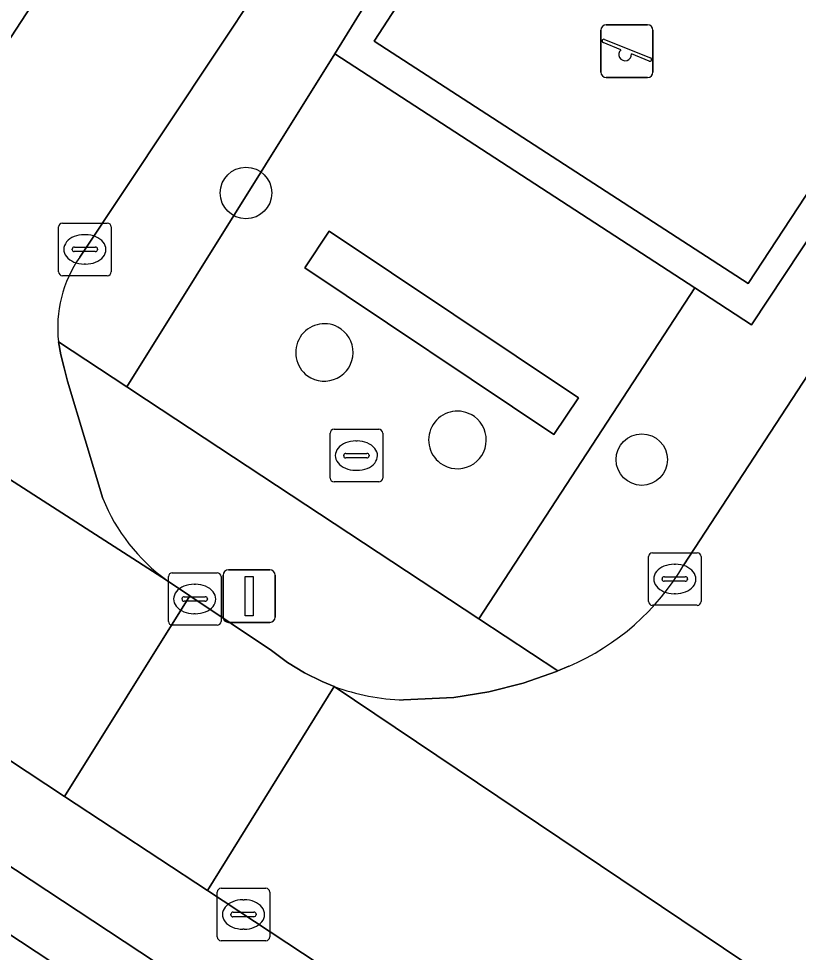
# Model space of a CAD drawing. Extents: x 159279 to 160377, y 384531 to 385888.
# Drawn here: x 160026.34 to 160041.17, y 384660.94 to 384678.69 of the extents above; entities that cross this region are included whole.
import ezdxf

# ---------------------------------------------------------------- set-up
doc = ezdxf.new("R2010")
doc.units = 0
for name, color, linetype in [('IMGEO_Boom', 7, 'Continuous'), ('IMGEO_Brandkraan', 7, 'Continuous'), ('IMGEO_Erf', 7, 'Continuous'), ('IMGEO_Groenvoorziening', 7, 'Continuous'), ('IMGEO_Haag', 7, 'Continuous'), ('IMGEO_Hek', 7, 'Continuous'), ('IMGEO_Kolk', 7, 'Continuous'), ('IMGEO_Lichtmast', 7, 'Continuous'), ('IMGEO_Parkeervlak_open', 7, 'Continuous'), ('IMGEO_Rijbaan_lokaal_open', 7, 'Continuous'), ('IMGEO_Speelvoorziening', 7, 'Continuous'), ('IMGEO_Terreindeel_open', 7, 'Continuous'), ('IMGEO_Voetpad_open', 7, 'Continuous')]:
    doc.layers.add(name, color=color, linetype=linetype)

msp = doc.modelspace()

# ---------------------------------------------------------------- linework, layer by layer
at = {"layer": 'IMGEO_Boom'}
for centre in [(160030.663, 384675.378), (160038.19, 384670.309)]:
    msp.add_circle(centre, 0.489, dxfattribs=at)
at = {"layer": 'IMGEO_Brandkraan'}
for p, q in [((160032.337, 384670.885), (160033.189, 384670.885)), ((160032.262, 384669.959), (160032.262, 384670.811)), ((160033.263, 384670.811), (160033.263, 384669.959)), ((160032.75, 384670.665), (160032.775, 384670.665)), ((160032.521, 384670.379), (160032.521, 384670.391)), ((160032.959, 384670.342), (160032.561, 384670.342)), ((160032.564, 384670.428), (160032.962, 384670.428)), ((160033.005, 384670.391), (160033.005, 384670.379)), ((160032.773, 384670.105), (160032.748, 384670.105)), ((160033.189, 384669.885), (160032.337, 384669.885))]:
    msp.add_line(p, q, dxfattribs=at)
for points in [[(160032.337, 384670.885), (160033.189, 384670.885)], [(160032.262, 384669.959), (160032.262, 384670.811)], [(160033.263, 384670.811), (160033.263, 384669.959)], [(160033.189, 384669.885), (160032.337, 384669.885)]]:
    msp.add_lwpolyline(points, dxfattribs=at)
for centre, radius, start, end in [((160032.339, 384670.809), 0.0765, 91.552, 178.448), ((160032.339, 384670.809), 0.0765, 91.552, 178.448), ((160033.187, 384670.809), 0.0765, 1.552, 88.448), ((160033.187, 384670.809), 0.0765, 1.552, 88.448), ((160032.561, 384670.388), 0.0403, 85.8775, 175.7526), ((160032.558, 384670.378), 0.0366, 178.938, 274.7102), ((160032.962, 384670.385), 0.043, 264.8664, 352.4533), ((160032.966, 384670.39), 0.0386, 1.7309, 96.639), ((160032.339, 384669.961), 0.0765, 181.552, 268.448), ((160032.339, 384669.961), 0.0765, 181.552, 268.448), ((160033.187, 384669.961), 0.0765, 271.552, 358.448), ((160033.187, 384669.961), 0.0765, 271.552, 358.448)]:
    msp.add_arc(centre, radius, start, end, dxfattribs=at)
for centre, major_axis, ratio, start_param, end_param in [((160032.749, 384670.385), (-0.387, 0.002), 0.722429, 4.712389, 7.853982), ((160032.774, 384670.385), (-0.39, 0.002), 0.717154, 1.570796, 4.712389)]:
    msp.add_ellipse(centre, major_axis=major_axis, ratio=ratio, start_param=start_param, end_param=end_param, dxfattribs=at)
at = {"layer": 'IMGEO_Erf'}
msp.add_lwpolyline([(160053.803, 384641.254), (160052.896, 384642.928), (160052.745, 384643.237), (160052.567, 384643.531), (160052.363, 384643.808), (160052.136, 384644.066), (160051.886, 384644.302), (160051.616, 384644.515), (160051.328, 384644.703), (160051.229, 384644.76), (160005.069, 384675.189)], dxfattribs=at)
at = {"layer": 'IMGEO_Groenvoorziening'}
for points in [[(160044.661, 384700.228), (160033.505, 384683.188), (160027.501, 384674.16)], [(160055.902, 384695.601), (160052.285, 384698.035), (160051.668, 384696.998), (160051.492, 384696.733), (160054.606, 384694.504), (160040.278, 384672.872), (160039.199, 384673.573), (160035.094, 384667.279), (160036.592, 384666.292), (160036.806, 384666.382)], [(160038.989, 384668.307), (160055.341, 384693.333)], [(160027.097, 384672.55), (160028.395, 384671.695), (160032.35, 384678.026), (160034.326, 384681.227)]]:
    msp.add_lwpolyline(points, dxfattribs=at)
for points in [[(160048.866, 384693.271), (160049.107, 384693.65), (160048.985, 384693.728), (160048.916, 384693.623), (160048.278, 384692.664), (160051.453, 384690.78), (160040.213, 384673.657), (160033.098, 384678.263), (160034.8, 384680.882), (160034.326, 384681.227), (160032.35, 384678.026), (160039.199, 384673.573), (160040.278, 384672.872), (160054.606, 384694.504), (160051.492, 384696.733), (160051.192, 384696.283), (160053.883, 384694.482), (160051.82, 384691.339), (160051.684, 384691.435)], [(160032.35, 384678.026), (160028.395, 384671.695), (160028.772, 384671.446), (160035.094, 384667.279), (160039.199, 384673.573)], [(160036.986, 384671.481), (160032.246, 384674.65), (160031.78, 384673.952), (160036.52, 384670.784)], [(160036.986, 384671.481), (160036.52, 384670.784), (160031.78, 384673.952), (160032.246, 384674.65)]]:
    msp.add_lwpolyline(points, close=True, dxfattribs=at)
for centre, radius, start, end in [((160029.429, 384672.82), 2.348, 145.2125, 186.6146), ((160032.156, 384672.345), 0.548, 62.1605, 233.8065), ((160032.152, 384672.347), 0.547, 234.3084, 61.6586), ((160034.683, 384670.684), 0.547, 61.6991, 233.6563), ((160034.685, 384670.683), 0.548, 233.4335, 61.9219), ((160034.97, 384670.665), 4.66, 293.2084, 329.6042)]:
    msp.add_arc(centre, radius, start, end, dxfattribs=at)
at = {"layer": 'IMGEO_Haag'}
for points in [[(160048.866, 384693.271), (160049.107, 384693.65), (160048.985, 384693.728), (160048.916, 384693.623), (160048.278, 384692.664), (160051.453, 384690.78), (160040.213, 384673.657), (160033.098, 384678.263), (160034.8, 384680.882), (160034.326, 384681.227), (160032.35, 384678.026), (160039.199, 384673.573), (160040.278, 384672.872), (160054.606, 384694.504), (160051.492, 384696.733), (160051.192, 384696.283), (160053.883, 384694.482), (160051.82, 384691.339), (160051.684, 384691.435)], [(160036.986, 384671.481), (160032.246, 384674.65), (160031.78, 384673.952), (160036.52, 384670.784)]]:
    msp.add_lwpolyline(points, close=True, dxfattribs=at)
at = {"layer": 'IMGEO_Hek'}
msp.add_lwpolyline([(160051.453, 384690.78), (160040.213, 384673.657), (160033.098, 384678.263), (160034.8, 384680.882), (160036.061, 384682.822), (160044.27, 384695.449)], dxfattribs=at)
at = {"layer": 'IMGEO_Kolk'}
for p, q in [((160027.173, 384674.806), (160028.025, 384674.806)), ((160027.098, 384673.88), (160027.098, 384674.732)), ((160028.099, 384674.732), (160028.099, 384673.88)), ((160027.586, 384674.586), (160027.611, 384674.586)), ((160027.357, 384674.3), (160027.357, 384674.312)), ((160027.795, 384674.263), (160027.397, 384674.263)), ((160027.4, 384674.349), (160027.798, 384674.349)), ((160027.841, 384674.312), (160027.841, 384674.3)), ((160027.609, 384674.026), (160027.584, 384674.026)), ((160028.025, 384673.806), (160027.173, 384673.806)), ((160038.318, 384667.613), (160038.318, 384668.465)), ((160038.393, 384668.539), (160039.245, 384668.539)), ((160039.319, 384668.465), (160039.319, 384667.613)), ((160038.806, 384668.319), (160038.831, 384668.319)), ((160029.187, 384667.233), (160029.187, 384668.085)), ((160029.262, 384668.159), (160030.114, 384668.159)), ((160030.188, 384668.085), (160030.188, 384667.233)), ((160038.577, 384668.033), (160038.577, 384668.045)), ((160038.62, 384668.082), (160039.018, 384668.082)), ((160039.061, 384668.045), (160039.061, 384668.033)), ((160029.675, 384667.939), (160029.7, 384667.939)), ((160039.015, 384667.996), (160038.617, 384667.996)), ((160029.489, 384667.702), (160029.887, 384667.702)), ((160038.829, 384667.759), (160038.804, 384667.759)), ((160029.446, 384667.653), (160029.446, 384667.665)), ((160029.884, 384667.616), (160029.486, 384667.616)), ((160029.93, 384667.665), (160029.93, 384667.653)), ((160039.245, 384667.539), (160038.393, 384667.539)), ((160029.698, 384667.379), (160029.673, 384667.379)), ((160030.114, 384667.159), (160029.262, 384667.159)), ((160030.115, 384661.235), (160030.115, 384662.087)), ((160030.19, 384662.161), (160031.042, 384662.161)), ((160031.116, 384662.087), (160031.116, 384661.235)), ((160030.603, 384661.941), (160030.628, 384661.941)), ((160030.374, 384661.655), (160030.374, 384661.667)), ((160030.417, 384661.704), (160030.815, 384661.704)), ((160030.858, 384661.667), (160030.858, 384661.655)), ((160030.812, 384661.618), (160030.414, 384661.618)), ((160030.626, 384661.381), (160030.601, 384661.381)), ((160031.042, 384661.161), (160030.19, 384661.161))]:
    msp.add_line(p, q, dxfattribs=at)
for points in [[(160027.173, 384674.806), (160028.025, 384674.806)], [(160027.098, 384673.88), (160027.098, 384674.732)], [(160028.099, 384674.732), (160028.099, 384673.88)], [(160028.025, 384673.806), (160027.173, 384673.806)], [(160038.318, 384667.613), (160038.318, 384668.465)], [(160038.393, 384668.539), (160039.245, 384668.539)], [(160039.319, 384668.465), (160039.319, 384667.613)], [(160029.187, 384667.233), (160029.187, 384668.085)], [(160029.262, 384668.159), (160030.114, 384668.159)], [(160030.188, 384668.085), (160030.188, 384667.233)], [(160039.245, 384667.539), (160038.393, 384667.539)], [(160030.114, 384667.159), (160029.262, 384667.159)], [(160030.115, 384661.235), (160030.115, 384662.087)], [(160030.19, 384662.161), (160031.042, 384662.161)], [(160031.116, 384662.087), (160031.116, 384661.235)], [(160031.042, 384661.161), (160030.19, 384661.161)]]:
    msp.add_lwpolyline(points, dxfattribs=at)
for centre, radius, start, end in [((160027.175, 384674.73), 0.0765, 91.552, 178.448), ((160027.175, 384674.73), 0.0765, 91.552, 178.448), ((160028.023, 384674.73), 0.0765, 1.552, 88.448), ((160028.023, 384674.73), 0.0765, 1.552, 88.448), ((160027.397, 384674.309), 0.0403, 85.8775, 175.7526), ((160027.394, 384674.299), 0.0366, 178.938, 274.7102), ((160027.798, 384674.306), 0.043, 264.8664, 352.4533), ((160027.802, 384674.311), 0.0386, 1.7309, 96.639), ((160027.175, 384673.882), 0.0765, 181.552, 268.448), ((160027.175, 384673.882), 0.0765, 181.552, 268.448), ((160028.023, 384673.882), 0.0765, 271.552, 358.448), ((160028.023, 384673.882), 0.0765, 271.552, 358.448), ((160038.395, 384668.463), 0.0765, 91.552, 178.448), ((160038.395, 384668.463), 0.0765, 91.552, 178.448), ((160039.243, 384668.463), 0.0765, 1.552, 88.448), ((160039.243, 384668.463), 0.0765, 1.552, 88.448), ((160029.264, 384668.083), 0.0765, 91.552, 178.448), ((160029.264, 384668.083), 0.0765, 91.552, 178.448), ((160030.112, 384668.083), 0.0765, 1.552, 88.448), ((160030.112, 384668.083), 0.0765, 1.552, 88.448), ((160038.617, 384668.042), 0.0403, 85.8775, 175.7526), ((160038.614, 384668.032), 0.0366, 178.938, 274.7102), ((160039.018, 384668.039), 0.043, 264.8664, 352.4533), ((160039.022, 384668.044), 0.0386, 1.7309, 96.639), ((160029.486, 384667.662), 0.0403, 85.8775, 175.7526), ((160029.891, 384667.664), 0.0386, 1.7309, 96.639), ((160029.483, 384667.652), 0.0366, 178.938, 274.7102), ((160029.887, 384667.659), 0.043, 264.8664, 352.4533), ((160038.395, 384667.615), 0.0765, 181.552, 268.448), ((160038.395, 384667.615), 0.0765, 181.552, 268.448), ((160039.243, 384667.615), 0.0765, 271.552, 358.448), ((160039.243, 384667.615), 0.0765, 271.552, 358.448), ((160029.264, 384667.235), 0.0765, 181.552, 268.448), ((160029.264, 384667.235), 0.0765, 181.552, 268.448), ((160030.112, 384667.235), 0.0765, 271.552, 358.448), ((160030.112, 384667.235), 0.0765, 271.552, 358.448), ((160030.192, 384662.085), 0.0765, 91.552, 178.448), ((160030.192, 384662.085), 0.0765, 91.552, 178.448), ((160031.04, 384662.085), 0.0765, 1.552, 88.448), ((160031.04, 384662.085), 0.0765, 1.552, 88.448), ((160030.414, 384661.664), 0.0403, 85.8775, 175.7526), ((160030.411, 384661.654), 0.0366, 178.938, 274.7102), ((160030.815, 384661.661), 0.043, 264.8664, 352.4533), ((160030.819, 384661.666), 0.0386, 1.7309, 96.639), ((160030.192, 384661.237), 0.0765, 181.552, 268.448), ((160030.192, 384661.237), 0.0765, 181.552, 268.448), ((160031.04, 384661.237), 0.0765, 271.552, 358.448), ((160031.04, 384661.237), 0.0765, 271.552, 358.448)]:
    msp.add_arc(centre, radius, start, end, dxfattribs=at)
for centre, major_axis, ratio, start_param, end_param in [((160027.585, 384674.306), (-0.387, 0.002), 0.722429, 4.712389, 7.853982), ((160027.61, 384674.306), (-0.39, 0.002), 0.717154, 1.570796, 4.712389), ((160038.805, 384668.039), (-0.387, 0.002), 0.722429, 4.712389, 7.853982), ((160038.83, 384668.039), (-0.39, 0.002), 0.717154, 1.570796, 4.712389), ((160029.674, 384667.659), (-0.387, 0.002), 0.722429, 4.712389, 7.853982), ((160029.699, 384667.659), (-0.39, 0.002), 0.717154, 1.570796, 4.712389), ((160030.602, 384661.661), (-0.387, 0.002), 0.722429, 4.712389, 7.853982), ((160030.627, 384661.661), (-0.39, 0.002), 0.717154, 1.570796, 4.712389)]:
    msp.add_ellipse(centre, major_axis=major_axis, ratio=ratio, start_param=start_param, end_param=end_param, dxfattribs=at)
at = {"layer": 'IMGEO_Lichtmast'}
for p, q in [((160030.328, 384668.214), (160031.118, 384668.214)), ((160031.118, 384668.214), (160030.328, 384668.214)), ((160030.228, 384667.314), (160030.228, 384668.114)), ((160030.228, 384668.114), (160030.228, 384667.314)), ((160031.218, 384668.114), (160031.218, 384667.314)), ((160031.218, 384667.314), (160031.218, 384668.114)), ((160031.118, 384667.214), (160030.328, 384667.214)), ((160030.328, 384667.214), (160031.118, 384667.214))]:
    msp.add_line(p, q, dxfattribs=at)
msp.add_lwpolyline([(160030.648, 384668.089), (160030.798, 384668.089), (160030.798, 384667.339), (160030.648, 384667.339), (160030.648, 384668.089)], dxfattribs=at)
for centre, start, end in [((160030.328, 384668.114), 90, 180), ((160030.328, 384668.114), 90, 180), ((160031.118, 384668.114), 0, 90), ((160031.118, 384668.114), 360, 90), ((160030.328, 384667.314), 180, 270), ((160030.328, 384667.314), 180, 270), ((160031.118, 384667.314), 270, 0), ((160031.118, 384667.314), 270, 0)]:
    msp.add_arc(centre, 0.1, start, end, dxfattribs=at)
at = {"layer": 'IMGEO_Parkeervlak_open'}
for points in [[(160039.127, 384701.512), (160032.944, 384692.007), (160024.575, 384679.243), (160024.511, 384679.136), (160024.457, 384679.024), (160024.413, 384678.908), (160024.38, 384678.788), (160024.358, 384678.665), (160024.347, 384678.541), (160024.346, 384678.417), (160024.357, 384678.293), (160024.36, 384678.273), (160024.521, 384677.167), (160024.523, 384677.151), (160024.548, 384676.884), (160024.549, 384676.615), (160024.526, 384676.347), (160024.479, 384676.083), (160024.409, 384675.823), (160024.316, 384675.571), (160024.201, 384675.328), (160024.064, 384675.097), (160041.908, 384702.4)], [(160041.033, 384654.799), (160029.93, 384662.115), (160027.213, 384663.905), (160020.438, 384668.369)], [(160019.513, 384666.963), (160040.111, 384653.391)]]:
    msp.add_lwpolyline(points, dxfattribs=at)
at = {"layer": 'IMGEO_Rijbaan_lokaal_open'}
for points in [[(160041.908, 384702.4), (160024.064, 384675.097), (160023.959, 384674.937), (160023.857, 384674.829), (160023.745, 384674.732)], [(160027.501, 384674.16), (160033.505, 384683.188), (160044.661, 384700.228)], [(160055.341, 384693.333), (160038.989, 384668.307)], [(160006.609, 384677.454), (160008.425, 384676.261), (160020.438, 384668.369), (160027.213, 384663.905), (160029.594, 384667.722), (160029.154, 384668.017), (160017.665, 384675.401), (160017.548, 384675.592), (160007.173, 384682.483)], [(160017.548, 384675.592), (160017.665, 384675.401), (160029.154, 384668.017)], [(160027.938, 384669.571), (160027.266, 384671.803), (160027.208, 384672.057), (160027.139, 384672.3), (160027.097, 384672.55)], [(160036.806, 384666.382), (160036.592, 384666.292), (160036.57, 384666.283), (160035.934, 384666.06), (160035.279, 384665.894), (160034.613, 384665.788), (160033.661, 384665.739)], [(160043.629, 384658.408), (160032.343, 384665.995), (160029.93, 384662.115), (160041.033, 384654.799)], [(160032.343, 384665.995), (160043.629, 384658.408), (160043.243, 384658.708), (160042.885, 384659.041), (160042.559, 384659.405), (160042.266, 384659.797), (160042.009, 384660.213), (160041.791, 384660.651), (160041.613, 384661.106), (160041.476, 384661.575), (160041.381, 384662.055)]]:
    msp.add_lwpolyline(points, dxfattribs=at)
msp.add_lwpolyline([(160027.213, 384663.905), (160029.93, 384662.115), (160032.343, 384665.995), (160032.111, 384666.089), (160031.774, 384666.256), (160031.452, 384666.452), (160031.149, 384666.677), (160029.594, 384667.722)], close=True, dxfattribs=at)
for centre, radius, start, end in [((160029.429, 384672.82), 2.348, 145.2125, 186.6146), ((160031.265, 384670.921), 3.59, 202.0925, 233.9936), ((160034.97, 384670.665), 4.66, 293.2084, 329.6042), ((160033.793, 384669.942), 4.205, 249.8214, 268.1948)]:
    msp.add_arc(centre, radius, start, end, dxfattribs=at)
at = {"layer": 'IMGEO_Speelvoorziening'}
for p, q in [((160037.512, 384678.574), (160038.302, 384678.574)), ((160038.302, 384678.574), (160037.512, 384678.574)), ((160037.412, 384677.674), (160037.412, 384678.474)), ((160037.412, 384678.474), (160037.412, 384677.674)), ((160038.402, 384678.474), (160038.402, 384677.674)), ((160038.402, 384677.674), (160038.402, 384678.474)), ((160037.795, 384678.102), (160037.456, 384678.239)), ((160037.481, 384678.299), (160038.357, 384677.946)), ((160038.333, 384677.886), (160037.993, 384678.023)), ((160038.302, 384677.574), (160037.512, 384677.574)), ((160037.512, 384677.574), (160038.302, 384677.574))]:
    msp.add_line(p, q, dxfattribs=at)
for centre, radius, start, end in [((160037.512, 384678.474), 0.1, 90, 180), ((160037.512, 384678.474), 0.1, 90, 180), ((160038.302, 384678.474), 0.1, 0, 90), ((160038.302, 384678.474), 0.1, 360, 90), ((160037.469, 384678.269), 0.0327, 68.078, 248.078), ((160037.874, 384678.012), 0.12, 130.9928, 5.1632), ((160038.345, 384677.916), 0.0327, 248.078, 68.078), ((160037.512, 384677.674), 0.1, 180, 270), ((160037.512, 384677.674), 0.1, 180, 270), ((160038.302, 384677.674), 0.1, 270, 0), ((160038.302, 384677.674), 0.1, 270, 0)]:
    msp.add_arc(centre, radius, start, end, dxfattribs=at)
at = {"layer": 'IMGEO_Terreindeel_open'}
msp.add_lwpolyline([(160051.453, 384690.78), (160048.278, 384692.664), (160048.916, 384693.623), (160048.985, 384693.728), (160047.615, 384694.607), (160046.958, 384693.497), (160044.27, 384695.449), (160036.061, 384682.822), (160034.8, 384680.882), (160033.098, 384678.263), (160040.213, 384673.657)], close=True, dxfattribs=at)
for centre, radius, start, end in [((160032.156, 384672.345), 0.548, 62.1605, 233.8065), ((160032.152, 384672.347), 0.547, 234.3084, 61.6586), ((160034.683, 384670.684), 0.547, 61.6991, 233.6563), ((160034.685, 384670.683), 0.548, 233.4335, 61.9219)]:
    msp.add_arc(centre, radius, start, end, dxfattribs=at)
at = {"layer": 'IMGEO_Voetpad_open'}
for points in [[(160040.111, 384653.391), (160019.513, 384666.963), (160009.757, 384673.372), (160009.726, 384673.393), (160009.655, 384673.449), (160009.59, 384673.511), (160009.53, 384673.578), (160009.476, 384673.651), (160009.43, 384673.728), (160009.39, 384673.809), (160009.358, 384673.893), (160009.333, 384673.98), (160009.316, 384674.068), (160009.192, 384674.946), (160009.161, 384675.12), (160009.114, 384675.291), (160009.052, 384675.457), (160008.975, 384675.617), (160008.885, 384675.769), (160008.781, 384675.912), (160008.665, 384676.046), (160008.538, 384676.169), (160008.425, 384676.261), (160006.609, 384677.454)], [(160005.069, 384675.189), (160051.229, 384644.76), (160051.328, 384644.703), (160051.616, 384644.515), (160051.886, 384644.302), (160052.136, 384644.066), (160052.363, 384643.808), (160052.567, 384643.531), (160052.745, 384643.237), (160052.896, 384642.928), (160053.803, 384641.254)], [(160028.772, 384671.446), (160028.395, 384671.695), (160027.097, 384672.55), (160027.139, 384672.3), (160027.208, 384672.057), (160027.266, 384671.803), (160027.938, 384669.571)], [(160033.661, 384665.739), (160034.613, 384665.788), (160035.279, 384665.894), (160035.934, 384666.06), (160036.57, 384666.283), (160036.592, 384666.292), (160035.094, 384667.279), (160028.772, 384671.446)], [(160029.154, 384668.017), (160029.594, 384667.722), (160031.149, 384666.677), (160031.452, 384666.452), (160031.774, 384666.256), (160032.111, 384666.089), (160032.343, 384665.995)]]:
    msp.add_lwpolyline(points, dxfattribs=at)
for centre, radius, start, end in [((160031.265, 384670.921), 3.59, 202.0925, 233.9936), ((160033.793, 384669.942), 4.205, 249.8214, 268.1948)]:
    msp.add_arc(centre, radius, start, end, dxfattribs=at)

doc.saveas('drawing.dxf')
